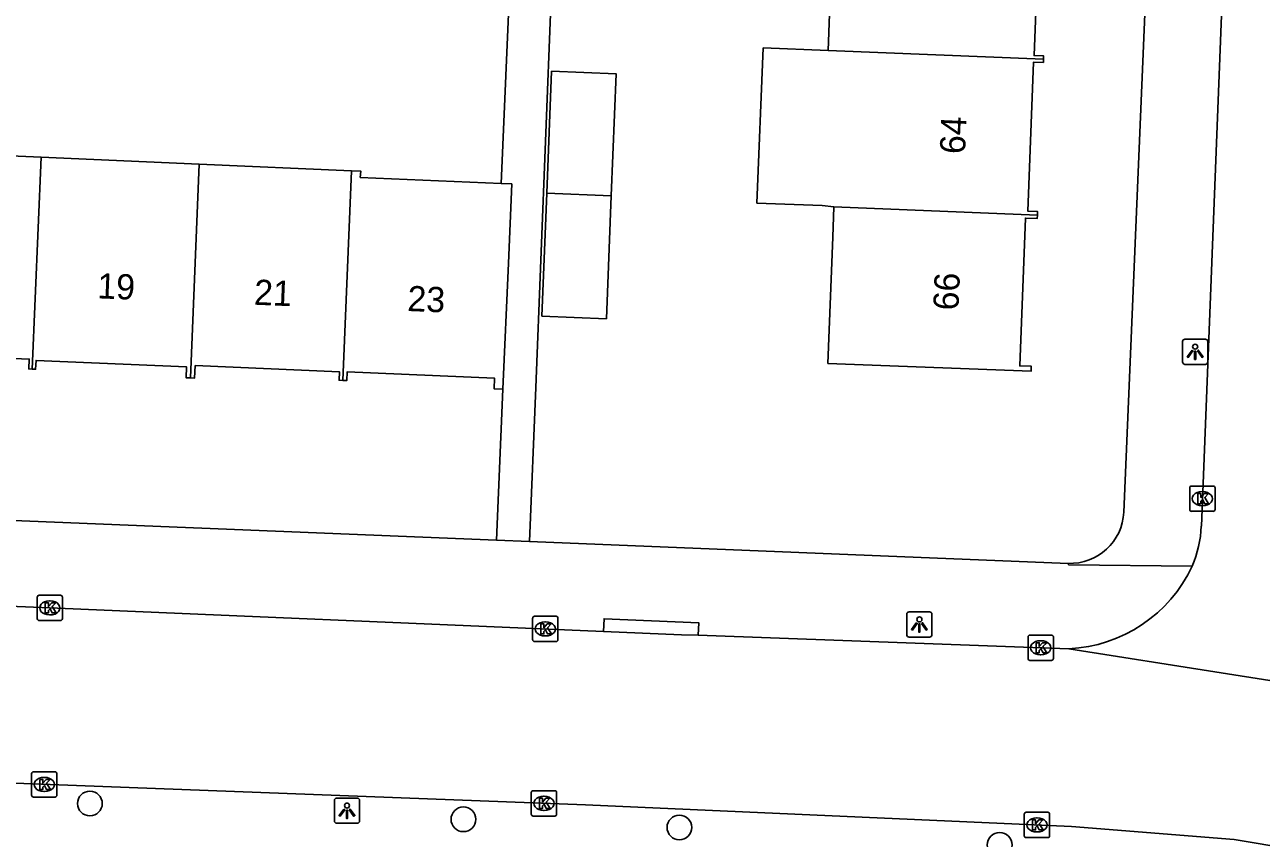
# Model space of a CAD drawing. Extents: x 160077 to 160945, y 386481 to 387498.
# Drawn here: x 160763.56 to 160812.49, y 386603.05 to 386635.24 of the extents above; entities that cross this region are included whole.
import ezdxf

# ---------------------------------------------------------------- set-up
doc = ezdxf.new("R2010")
doc.units = 0
for name, color, linetype in [('IMGEO_Boom', 7, 'Continuous'), ('IMGEO_Kolk', 7, 'Continuous'), ('IMGEO_Lichtpunt', 7, 'Continuous'), ('IMGEO_Pand', 7, 'Continuous'), ('IMGEO_Pand_nummerreeks', 7, 'Continuous'), ('IMGEO_Rijbaan_lokaal_open', 7, 'Continuous'), ('IMGEO_Voetpad_open', 7, 'Continuous')]:
    doc.layers.add(name, color=color, linetype=linetype)

msp = doc.modelspace()

# ---------------------------------------------------------------- linework, layer by layer
at = {"layer": 'IMGEO_Boom'}
for centre in [(160766.142, 386604.425), (160780.922, 386603.801), (160789.467, 386603.478), (160802.139, 386602.789)]:
    msp.add_circle(centre, 0.489, dxfattribs=at)
at = {"layer": 'IMGEO_Kolk'}
for p, q in [((160809.659, 386616.062), (160809.659, 386616.914)), ((160809.734, 386616.988), (160810.586, 386616.988)), ((160810.147, 386616.768), (160810.172, 386616.768)), ((160810.66, 386616.914), (160810.66, 386616.062)), ((160810.17, 386616.208), (160810.145, 386616.208)), ((160810.586, 386615.988), (160809.734, 386615.988)), ((160764.056, 386611.742), (160764.056, 386612.594)), ((160764.131, 386612.668), (160764.983, 386612.668)), ((160764.544, 386612.448), (160764.569, 386612.448)), ((160765.057, 386612.594), (160765.057, 386611.742)), ((160764.567, 386611.888), (160764.542, 386611.888)), ((160783.661, 386610.909), (160783.661, 386611.761)), ((160783.736, 386611.835), (160784.588, 386611.835)), ((160784.662, 386611.761), (160784.662, 386610.909)), ((160764.983, 386611.668), (160764.131, 386611.668)), ((160784.149, 386611.615), (160784.174, 386611.615)), ((160784.588, 386610.835), (160783.736, 386610.835)), ((160784.172, 386611.055), (160784.147, 386611.055)), ((160803.261, 386610.163), (160803.261, 386611.015)), ((160803.336, 386611.089), (160804.188, 386611.089)), ((160803.749, 386610.869), (160803.774, 386610.869)), ((160804.262, 386611.015), (160804.262, 386610.163)), ((160803.772, 386610.309), (160803.747, 386610.309)), ((160804.188, 386610.089), (160803.336, 386610.089)), ((160763.835, 386604.753), (160763.835, 386605.605)), ((160763.91, 386605.679), (160764.762, 386605.679)), ((160764.323, 386605.459), (160764.348, 386605.459)), ((160764.836, 386605.605), (160764.836, 386604.753)), ((160764.346, 386604.899), (160764.321, 386604.899)), ((160783.682, 386604.931), (160784.534, 386604.931)), ((160764.762, 386604.679), (160763.91, 386604.679)), ((160783.607, 386604.005), (160783.607, 386604.857)), ((160784.095, 386604.711), (160784.12, 386604.711)), ((160784.608, 386604.857), (160784.608, 386604.005)), ((160784.534, 386603.931), (160783.682, 386603.931)), ((160784.118, 386604.151), (160784.093, 386604.151)), ((160803.114, 386603.152), (160803.114, 386604.004)), ((160803.189, 386604.078), (160804.041, 386604.078)), ((160804.115, 386604.004), (160804.115, 386603.152)), ((160803.602, 386603.858), (160803.627, 386603.858)), ((160804.041, 386603.078), (160803.189, 386603.078)), ((160803.625, 386603.298), (160803.6, 386603.298))]:
    msp.add_line(p, q, dxfattribs=at)
for points in [[(160809.659, 386616.062), (160809.659, 386616.914)], [(160809.734, 386616.988), (160810.586, 386616.988)], [(160809.98, 386616.688), (160810.103, 386616.688), (160810.103, 386616.537), (160810.233, 386616.688), (160810.397, 386616.688), (160810.251, 386616.537), (160810.404, 386616.288), (160810.252, 386616.288), (160810.167, 386616.452), (160810.103, 386616.385), (160810.103, 386616.288), (160809.98, 386616.288), (160809.98, 386616.688)], [(160810.66, 386616.914), (160810.66, 386616.062)], [(160810.586, 386615.988), (160809.734, 386615.988)], [(160764.056, 386611.742), (160764.056, 386612.594)], [(160764.131, 386612.668), (160764.983, 386612.668)], [(160764.377, 386612.368), (160764.5, 386612.368), (160764.5, 386612.217), (160764.63, 386612.368), (160764.794, 386612.368), (160764.648, 386612.217), (160764.801, 386611.968), (160764.649, 386611.968), (160764.564, 386612.132), (160764.5, 386612.065), (160764.5, 386611.968), (160764.377, 386611.968), (160764.377, 386612.368)], [(160765.057, 386612.594), (160765.057, 386611.742)], [(160783.661, 386610.909), (160783.661, 386611.761)], [(160783.736, 386611.835), (160784.588, 386611.835)], [(160784.662, 386611.761), (160784.662, 386610.909)], [(160764.983, 386611.668), (160764.131, 386611.668)], [(160783.982, 386611.535), (160784.105, 386611.535), (160784.105, 386611.384), (160784.235, 386611.535), (160784.399, 386611.535), (160784.253, 386611.384), (160784.406, 386611.135), (160784.254, 386611.135), (160784.169, 386611.299), (160784.105, 386611.232), (160784.105, 386611.135), (160783.982, 386611.135), (160783.982, 386611.535)], [(160784.588, 386610.835), (160783.736, 386610.835)], [(160803.261, 386610.163), (160803.261, 386611.015)], [(160803.336, 386611.089), (160804.188, 386611.089)], [(160803.582, 386610.789), (160803.705, 386610.789), (160803.705, 386610.638), (160803.835, 386610.789), (160803.999, 386610.789), (160803.853, 386610.638), (160804.006, 386610.389), (160803.854, 386610.389), (160803.769, 386610.553), (160803.705, 386610.486), (160803.705, 386610.389), (160803.582, 386610.389), (160803.582, 386610.789)], [(160804.262, 386611.015), (160804.262, 386610.163)], [(160804.188, 386610.089), (160803.336, 386610.089)], [(160763.835, 386604.753), (160763.835, 386605.605)], [(160763.91, 386605.679), (160764.762, 386605.679)], [(160764.156, 386605.379), (160764.279, 386605.379), (160764.279, 386605.228), (160764.409, 386605.379), (160764.573, 386605.379), (160764.427, 386605.228), (160764.58, 386604.979), (160764.428, 386604.979), (160764.343, 386605.143), (160764.279, 386605.076), (160764.279, 386604.979), (160764.156, 386604.979), (160764.156, 386605.379)], [(160764.836, 386605.605), (160764.836, 386604.753)], [(160783.682, 386604.931), (160784.534, 386604.931)], [(160764.762, 386604.679), (160763.91, 386604.679)], [(160783.607, 386604.005), (160783.607, 386604.857)], [(160783.928, 386604.631), (160784.051, 386604.631), (160784.051, 386604.48), (160784.181, 386604.631), (160784.345, 386604.631), (160784.199, 386604.48), (160784.352, 386604.231), (160784.2, 386604.231), (160784.115, 386604.395), (160784.051, 386604.328), (160784.051, 386604.231), (160783.928, 386604.231), (160783.928, 386604.631)], [(160784.608, 386604.857), (160784.608, 386604.005)], [(160784.534, 386603.931), (160783.682, 386603.931)], [(160803.114, 386603.152), (160803.114, 386604.004)], [(160803.189, 386604.078), (160804.041, 386604.078)], [(160804.115, 386604.004), (160804.115, 386603.152)], [(160803.435, 386603.778), (160803.558, 386603.778), (160803.558, 386603.627), (160803.688, 386603.778), (160803.852, 386603.778), (160803.706, 386603.627), (160803.859, 386603.378), (160803.707, 386603.378), (160803.622, 386603.542), (160803.558, 386603.475), (160803.558, 386603.378), (160803.435, 386603.378), (160803.435, 386603.778)], [(160804.041, 386603.078), (160803.189, 386603.078)]]:
    msp.add_lwpolyline(points, dxfattribs=at)
for centre, start, end in [((160809.736, 386616.912), 91.552, 178.448), ((160809.736, 386616.912), 91.552, 178.448), ((160810.584, 386616.912), 1.552, 88.448), ((160810.584, 386616.912), 1.552, 88.448), ((160809.736, 386616.064), 181.552, 268.448), ((160809.736, 386616.064), 181.552, 268.448), ((160810.584, 386616.064), 271.552, 358.448), ((160810.584, 386616.064), 271.552, 358.448), ((160764.133, 386612.592), 91.552, 178.448), ((160764.133, 386612.592), 91.552, 178.448), ((160764.981, 386612.592), 1.552, 88.448), ((160764.981, 386612.592), 1.552, 88.448), ((160764.133, 386611.744), 181.552, 268.448), ((160764.133, 386611.744), 181.552, 268.448), ((160764.981, 386611.744), 271.552, 358.448), ((160764.981, 386611.744), 271.552, 358.448), ((160783.738, 386611.759), 91.552, 178.448), ((160783.738, 386611.759), 91.552, 178.448), ((160784.586, 386611.759), 1.552, 88.448), ((160784.586, 386611.759), 1.552, 88.448), ((160783.738, 386610.911), 181.552, 268.448), ((160783.738, 386610.911), 181.552, 268.448), ((160784.586, 386610.911), 271.552, 358.448), ((160784.586, 386610.911), 271.552, 358.448), ((160803.338, 386611.013), 91.552, 178.448), ((160803.338, 386611.013), 91.552, 178.448), ((160804.186, 386611.013), 1.552, 88.448), ((160804.186, 386611.013), 1.552, 88.448), ((160803.338, 386610.165), 181.552, 268.448), ((160803.338, 386610.165), 181.552, 268.448), ((160804.186, 386610.165), 271.552, 358.448), ((160804.186, 386610.165), 271.552, 358.448), ((160763.912, 386605.603), 91.552, 178.448), ((160763.912, 386605.603), 91.552, 178.448), ((160764.76, 386605.603), 1.552, 88.448), ((160764.76, 386605.603), 1.552, 88.448), ((160783.684, 386604.855), 91.552, 178.448), ((160783.684, 386604.855), 91.552, 178.448), ((160784.532, 386604.855), 1.552, 88.448), ((160784.532, 386604.855), 1.552, 88.448), ((160763.912, 386604.755), 181.552, 268.448), ((160763.912, 386604.755), 181.552, 268.448), ((160764.76, 386604.755), 271.552, 358.448), ((160764.76, 386604.755), 271.552, 358.448), ((160783.684, 386604.007), 181.552, 268.448), ((160783.684, 386604.007), 181.552, 268.448), ((160784.532, 386604.007), 271.552, 358.448), ((160784.532, 386604.007), 271.552, 358.448), ((160803.191, 386604.002), 91.552, 178.448), ((160803.191, 386604.002), 91.552, 178.448), ((160804.039, 386604.002), 1.552, 88.448), ((160804.039, 386604.002), 1.552, 88.448), ((160803.191, 386603.154), 181.552, 268.448), ((160803.191, 386603.154), 181.552, 268.448), ((160804.039, 386603.154), 271.552, 358.448), ((160804.039, 386603.154), 271.552, 358.448)]:
    msp.add_arc(centre, 0.0765, start, end, dxfattribs=at)
for centre, major_axis, ratio, start_param, end_param in [((160810.146, 386616.488), (-0.387, 0.002), 0.722429, 4.712389, 7.853982), ((160810.171, 386616.488), (-0.39, 0.002), 0.717154, 1.570796, 4.712389), ((160764.543, 386612.168), (-0.387, 0.002), 0.722429, 4.712389, 7.853982), ((160764.568, 386612.168), (-0.39, 0.002), 0.717154, 1.570796, 4.712389), ((160784.148, 386611.335), (-0.387, 0.002), 0.722429, 4.712389, 7.853982), ((160784.173, 386611.335), (-0.39, 0.002), 0.717154, 1.570796, 4.712389), ((160803.748, 386610.589), (-0.387, 0.002), 0.722429, 4.712389, 7.853982), ((160803.773, 386610.589), (-0.39, 0.002), 0.717154, 1.570796, 4.712389), ((160764.322, 386605.179), (-0.387, 0.002), 0.722429, 4.712389, 7.853982), ((160764.347, 386605.179), (-0.39, 0.002), 0.717154, 1.570796, 4.712389), ((160784.094, 386604.431), (-0.387, 0.002), 0.722429, 4.712389, 7.853982), ((160784.119, 386604.431), (-0.39, 0.002), 0.717154, 1.570796, 4.712389), ((160803.601, 386603.578), (-0.387, 0.002), 0.722429, 4.712389, 7.853982), ((160803.626, 386603.578), (-0.39, 0.002), 0.717154, 1.570796, 4.712389)]:
    msp.add_ellipse(centre, major_axis=major_axis, ratio=ratio, start_param=start_param, end_param=end_param, dxfattribs=at)
at = {"layer": 'IMGEO_Lichtpunt'}
for p, q in [((160809.375, 386622.706), (160809.375, 386621.899)), ((160809.375, 386622.706), (160809.375, 386621.899)), ((160810.277, 386622.801), (160809.469, 386622.801)), ((160810.277, 386622.801), (160809.469, 386622.801)), ((160810.371, 386621.899), (160810.371, 386622.706)), ((160810.371, 386621.899), (160810.371, 386622.706)), ((160809.469, 386621.805), (160810.277, 386621.805)), ((160809.469, 386621.805), (160810.277, 386621.805)), ((160798.463, 386611.915), (160798.463, 386611.108)), ((160798.463, 386611.915), (160798.463, 386611.108)), ((160799.365, 386612.01), (160798.557, 386612.01)), ((160799.365, 386612.01), (160798.557, 386612.01)), ((160799.459, 386611.108), (160799.459, 386611.915)), ((160799.459, 386611.108), (160799.459, 386611.915)), ((160798.557, 386611.014), (160799.365, 386611.014)), ((160798.557, 386611.014), (160799.365, 386611.014)), ((160775.816, 386604.544), (160775.816, 386603.737)), ((160775.816, 386604.544), (160775.816, 386603.737)), ((160776.718, 386604.639), (160775.91, 386604.639)), ((160776.718, 386604.639), (160775.91, 386604.639)), ((160776.812, 386603.737), (160776.812, 386604.544)), ((160776.812, 386603.737), (160776.812, 386604.544)), ((160775.91, 386603.643), (160776.718, 386603.643)), ((160775.91, 386603.643), (160776.718, 386603.643))]:
    msp.add_line(p, q, dxfattribs=at)
for points in [[(160809.749, 386622.37), (160809.788, 386622.342), (160809.6, 386622.08), (160809.562, 386622.107), (160809.749, 386622.37)], [(160809.851, 386622.322), (160809.898, 386622.322), (160809.898, 386622), (160809.851, 386622), (160809.851, 386622.322)], [(160809.961, 386622.342), (160809.999, 386622.369), (160810.186, 386622.107), (160810.147, 386622.079), (160809.961, 386622.342)], [(160798.837, 386611.579), (160798.876, 386611.551), (160798.688, 386611.289), (160798.65, 386611.316), (160798.837, 386611.579)], [(160798.939, 386611.531), (160798.986, 386611.531), (160798.986, 386611.209), (160798.939, 386611.209), (160798.939, 386611.531)], [(160799.049, 386611.551), (160799.087, 386611.578), (160799.274, 386611.316), (160799.235, 386611.288), (160799.049, 386611.551)], [(160776.19, 386604.208), (160776.229, 386604.18), (160776.041, 386603.918), (160776.003, 386603.945), (160776.19, 386604.208)], [(160776.292, 386604.16), (160776.339, 386604.16), (160776.339, 386603.838), (160776.292, 386603.838), (160776.292, 386604.16)], [(160776.402, 386604.18), (160776.44, 386604.207), (160776.627, 386603.945), (160776.588, 386603.917), (160776.402, 386604.18)]]:
    msp.add_lwpolyline(points, dxfattribs=at)
for centre in [(160809.874, 386622.504), (160798.962, 386611.713), (160776.315, 386604.342)]:
    msp.add_circle(centre, 0.0994, dxfattribs=at)
for centre, start, end in [((160809.469, 386622.706), 90, 180), ((160809.469, 386622.706), 90, 180), ((160810.277, 386622.706), 0, 90), ((160810.277, 386622.706), 0, 90), ((160809.469, 386621.899), 180, 270), ((160809.469, 386621.899), 180, 270), ((160810.277, 386621.899), 270, 0), ((160810.277, 386621.899), 270, 360), ((160798.557, 386611.915), 90, 180), ((160798.557, 386611.915), 90, 180), ((160799.365, 386611.915), 0, 90), ((160799.365, 386611.915), 0, 90), ((160798.557, 386611.108), 180, 270), ((160798.557, 386611.108), 180, 270), ((160799.365, 386611.108), 270, 0), ((160799.365, 386611.108), 270, 360), ((160775.91, 386604.544), 90, 180), ((160775.91, 386604.544), 90, 180), ((160776.718, 386604.544), 0, 90), ((160776.718, 386604.544), 0, 90), ((160775.91, 386603.737), 180, 270), ((160775.91, 386603.737), 180, 270), ((160776.718, 386603.737), 270, 0), ((160776.718, 386603.737), 270, 360)]:
    msp.add_arc(centre, 0.0946, start, end, dxfattribs=at)
at = {"layer": 'IMGEO_Pand'}
for points in [[(160795.351, 386634.223), (160795.583, 386640.347)], [(160804.13, 386640), (160804.124, 386639.865), (160803.722, 386639.88), (160803.5, 386634.021), (160803.878, 386634.007), (160803.873, 386633.878)], [(160795.578, 386628.038), (160795.118, 386628.09), (160792.535, 386628.188), (160792.783, 386634.327), (160795.351, 386634.223)], [(160803.873, 386633.878), (160795.351, 386634.223)], [(160803.873, 386633.878), (160803.868, 386633.75), (160803.481, 386633.764), (160803.257, 386627.862), (160803.637, 386627.848), (160803.632, 386627.712)], [(160784.22, 386628.575), (160784.411, 386633.406), (160786.962, 386633.305), (160786.771, 386628.472)], [(160758.091, 386630.27), (160764.211, 386630.003)], [(160763.86, 386621.619), (160764.211, 386630.003)], [(160764.211, 386630.003), (160770.472, 386629.731)], [(160770.472, 386629.731), (160770.118, 386621.267)], [(160776.498, 386629.469), (160770.472, 386629.731)], [(160776.498, 386629.469), (160776.15, 386621.166)], [(160782.415, 386628.96), (160776.84, 386629.199), (160776.859, 386629.453), (160776.498, 386629.469)], [(160782.486, 386620.819), (160782.699, 386625.815), (160782.834, 386628.942), (160782.415, 386628.96)], [(160786.771, 386628.472), (160786.579, 386623.612), (160784.027, 386623.713), (160784.22, 386628.575)], [(160786.771, 386628.472), (160784.22, 386628.575)], [(160803.632, 386627.712), (160803.627, 386627.577), (160803.155, 386627.595), (160802.933, 386621.744), (160803.389, 386621.726), (160803.382, 386621.534), (160795.342, 386621.839), (160795.532, 386626.836), (160795.578, 386628.038)], [(160803.632, 386627.712), (160795.578, 386628.038)], [(160763.86, 386621.619), (160763.726, 386621.624), (160763.742, 386622.011), (160757.972, 386622.257), (160757.956, 386621.873), (160757.74, 386621.882)], [(160770.118, 386621.267), (160769.951, 386621.274), (160769.969, 386621.706), (160764.01, 386621.96), (160763.995, 386621.613), (160763.86, 386621.619)], [(160776.15, 386621.166), (160776.002, 386621.172), (160776.016, 386621.512), (160770.308, 386621.755), (160770.287, 386621.26), (160770.118, 386621.267)], [(160776.15, 386621.166), (160776.302, 386621.159), (160776.317, 386621.503), (160782.155, 386621.254), (160782.138, 386620.834), (160782.486, 386620.819)]]:
    msp.add_lwpolyline(points, dxfattribs=at)
at = {"layer": 'IMGEO_Rijbaan_lokaal_open'}
for points in [[(160810.118, 386615.402), (160810.958, 386636.637), (160812.011, 386661.39)], [(160786.468, 386611.236), (160764.235, 386612.18), (160738.658, 386613.222), (160738.265, 386613.238), (160713.313, 386614.191), (160702.308, 386614.668)], [(160790.215, 386611.081), (160789.545, 386611.105), (160786.468, 386611.236)], [(160804.88, 386610.547), (160790.215, 386611.081)], [(160822.892, 386607.876), (160822.959, 386607.692), (160804.88, 386610.547)], [(160700.808, 386607.762), (160726.457, 386606.78), (160738.328, 386606.264), (160755.873, 386605.501), (160785.749, 386604.37), (160804.986, 386603.519), (160811.421, 386602.997), (160818.423, 386601.821)]]:
    msp.add_lwpolyline(points, dxfattribs=at)
for centre, radius, start, end in [((160805.501, 386615.627), 4.622, 336.999, 357.2077), ((160804.612, 386616.215), 5.674, 272.7113, 335.0476)]:
    msp.add_arc(centre, radius, start, end, dxfattribs=at)
at = {"layer": 'IMGEO_Voetpad_open'}
for points in [[(160808.932, 386660.717), (160807.05, 386615.957)], [(160782.782, 386637.507), (160782.415, 386628.96)], [(160784.384, 386636.008), (160783.785, 386620.893), (160783.537, 386614.798)], [(160782.232, 386614.851), (160782.486, 386620.819)], [(160708.053, 386617.873), (160782.232, 386614.851)], [(160782.232, 386614.851), (160783.537, 386614.798)], [(160783.537, 386614.798), (160804.844, 386613.93)], [(160804.844, 386613.93), (160804.864, 386613.877), (160809.756, 386613.821)], [(160786.468, 386611.236), (160786.488, 386611.735), (160790.235, 386611.58), (160790.215, 386611.081)]]:
    msp.add_lwpolyline(points, dxfattribs=at)
msp.add_arc((160804.93, 386616.05), 2.122, 267.6804, 357.4767, dxfattribs=at)

# ---------------------------------------------------------------- texts
at = {"layer": 'IMGEO_Pand_nummerreeks'}
for s, rotation, p in [('64', 87.5709, (160800.767, 386630.113)), ('19', 357.6649, (160766.421, 386624.418)), ('21', 357.6649, (160772.624, 386624.165)), ('66', 87.571, (160800.505, 386623.927)), ('23', 357.6623, (160778.691, 386623.916))]:
    msp.add_text(s, height=1, rotation=rotation, dxfattribs=at).set_placement(p)

doc.saveas('drawing.dxf')
